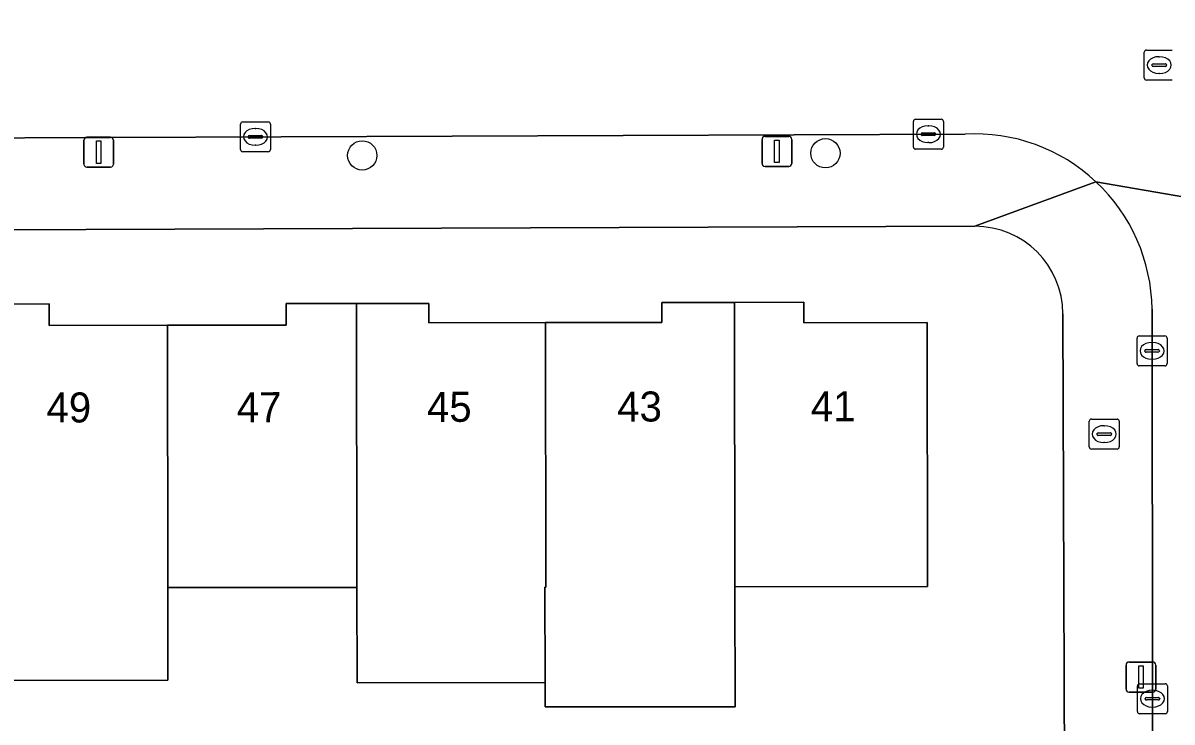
# Model space of a CAD drawing. Extents: x 160732 to 162107, y 387428 to 388479.
# Drawn here: x 161324.75 to 161363.03, y 388309.18 to 388332.48 of the extents above; entities that cross this region are included whole.
import ezdxf

# ---------------------------------------------------------------- set-up
doc = ezdxf.new("R2010")
doc.units = 0
for name, color, linetype in [('IMGEO_Boom', 7, 'Continuous'), ('IMGEO_Brandkraan', 7, 'Continuous'), ('IMGEO_Erf', 7, 'Continuous'), ('IMGEO_Kolk', 7, 'Continuous'), ('IMGEO_Lichtmast', 7, 'Continuous'), ('IMGEO_Pand', 7, 'Continuous'), ('IMGEO_Pand_nummerreeks', 7, 'Continuous'), ('IMGEO_Rijbaan_lokaal_open', 7, 'Continuous'), ('IMGEO_Rioolput', 7, 'Continuous'), ('IMGEO_Voetpad_open', 7, 'Continuous')]:
    doc.layers.add(name, color=color, linetype=linetype)

msp = doc.modelspace()

# ---------------------------------------------------------------- linework, layer by layer
at = {"layer": 'IMGEO_Boom'}
for centre in [(161336.051, 388328.068), (161351.483, 388328.143)]:
    msp.add_circle(centre, 0.489, dxfattribs=at)
at = {"layer": 'IMGEO_Brandkraan'}
for p, q in [((161360.347, 388319.279), (161361.199, 388319.279)), ((161360.272, 388318.353), (161360.272, 388319.205)), ((161360.76, 388319.059), (161360.785, 388319.059)), ((161361.273, 388319.205), (161361.273, 388318.353)), ((161360.531, 388318.773), (161360.531, 388318.785)), ((161360.969, 388318.736), (161360.571, 388318.736)), ((161360.574, 388318.822), (161360.972, 388318.822)), ((161360.783, 388318.499), (161360.758, 388318.499)), ((161361.015, 388318.785), (161361.015, 388318.773)), ((161361.199, 388318.279), (161360.347, 388318.279))]:
    msp.add_line(p, q, dxfattribs=at)
for points in [[(161360.347, 388319.279), (161361.199, 388319.279)], [(161360.272, 388318.353), (161360.272, 388319.205)], [(161361.273, 388319.205), (161361.273, 388318.353)], [(161361.199, 388318.279), (161360.347, 388318.279)]]:
    msp.add_lwpolyline(points, dxfattribs=at)
for centre, radius, start, end in [((161360.349, 388319.203), 0.0765, 91.552, 178.448), ((161360.349, 388319.203), 0.0765, 91.552, 178.448), ((161361.197, 388319.203), 0.0765, 1.552, 88.448), ((161361.197, 388319.203), 0.0765, 1.552, 88.448), ((161360.571, 388318.782), 0.0403, 85.8775, 175.7526), ((161360.568, 388318.772), 0.0366, 178.938, 274.7102), ((161360.972, 388318.779), 0.043, 264.8664, 352.4533), ((161360.976, 388318.784), 0.0386, 1.7309, 96.639), ((161360.349, 388318.355), 0.0765, 181.552, 268.448), ((161360.349, 388318.355), 0.0765, 181.552, 268.448), ((161361.197, 388318.355), 0.0765, 271.552, 358.448), ((161361.197, 388318.355), 0.0765, 271.552, 358.448)]:
    msp.add_arc(centre, radius, start, end, dxfattribs=at)
for centre, major_axis, ratio, start_param, end_param in [((161360.759, 388318.779), (-0.387, 0.002), 0.722429, 4.712389, 7.853982), ((161360.784, 388318.779), (-0.39, 0.002), 0.717154, 1.570796, 4.712389)]:
    msp.add_ellipse(centre, major_axis=major_axis, ratio=ratio, start_param=start_param, end_param=end_param, dxfattribs=at)
at = {"layer": 'IMGEO_Erf'}
for points in [[(161356.466, 388325.708), (161317.946, 388325.57), (161314.966, 388325.559)], [(161323.262, 388323.115), (161325.621, 388323.119), (161325.623, 388322.401), (161329.561, 388322.407), (161333.513, 388322.413), (161333.511, 388323.129), (161335.86, 388323.132), (161338.272, 388323.136), (161338.272, 388322.488), (161342.159, 388322.494), (161346.034, 388322.499), (161346.032, 388323.165), (161348.456, 388323.169), (161350.762, 388323.173), (161350.764, 388322.487), (161354.875, 388322.494), (161354.888, 388313.699), (161348.469, 388313.689), (161348.474, 388309.691), (161342.142, 388309.682), (161342.141, 388310.498), (161335.876, 388310.488), (161335.872, 388313.67), (161329.573, 388313.66), (161329.577, 388310.571), (161323.279, 388310.562)], [(161312.328, 388322.797), (161312.383, 388301.361), (161318.216, 388301.376), (161318.21, 388304.1), (161323.286, 388304.111), (161328.076, 388304.121), (161328.082, 388301.397), (161330.814, 388301.395), (161330.808, 388304.119), (161335.884, 388304.13), (161340.674, 388304.14), (161340.679, 388302.029), (161343.396, 388302.035), (161343.387, 388304.183), (161348.482, 388304.204), (161353.368, 388304.225), (161353.38, 388301.495), (161359.471, 388301.516), (161359.398, 388322.788)]]:
    msp.add_lwpolyline(points, dxfattribs=at)
msp.add_arc((161356.469, 388322.779), 2.929, 0.184, 90.051, dxfattribs=at)
at = {"layer": 'IMGEO_Kolk'}
for p, q in [((161332.067, 388329.189), (161332.919, 388329.189)), ((161354.413, 388328.35), (161354.413, 388329.202)), ((161354.488, 388329.276), (161355.34, 388329.276)), ((161355.414, 388329.202), (161355.414, 388328.35)), ((161331.992, 388328.263), (161331.992, 388329.115)), ((161332.48, 388328.969), (161332.505, 388328.969)), ((161332.993, 388329.115), (161332.993, 388328.263)), ((161354.715, 388328.819), (161355.113, 388328.819)), ((161354.901, 388329.056), (161354.926, 388329.056)), ((161332.251, 388328.683), (161332.251, 388328.695)), ((161332.689, 388328.646), (161332.291, 388328.646)), ((161332.294, 388328.732), (161332.692, 388328.732)), ((161332.735, 388328.695), (161332.735, 388328.683)), ((161354.672, 388328.77), (161354.672, 388328.782)), ((161355.11, 388328.733), (161354.712, 388328.733)), ((161354.924, 388328.496), (161354.899, 388328.496)), ((161355.156, 388328.782), (161355.156, 388328.77)), ((161332.919, 388328.189), (161332.067, 388328.189)), ((161332.503, 388328.409), (161332.478, 388328.409)), ((161355.34, 388328.276), (161354.488, 388328.276)), ((161361.867, 388321.128), (161361.867, 388321.98)), ((161361.942, 388322.054), (161362.794, 388322.054)), ((161362.868, 388321.98), (161362.868, 388321.128)), ((161362.126, 388321.548), (161362.126, 388321.56)), ((161362.169, 388321.597), (161362.567, 388321.597)), ((161362.355, 388321.834), (161362.38, 388321.834)), ((161362.61, 388321.56), (161362.61, 388321.548)), ((161362.564, 388321.511), (161362.166, 388321.511)), ((161362.378, 388321.274), (161362.353, 388321.274)), ((161362.794, 388321.054), (161361.942, 388321.054)), ((161361.953, 388310.458), (161362.805, 388310.458)), ((161361.878, 388309.532), (161361.878, 388310.384)), ((161362.366, 388310.238), (161362.391, 388310.238)), ((161362.879, 388310.384), (161362.879, 388309.532)), ((161362.137, 388309.952), (161362.137, 388309.964)), ((161362.575, 388309.915), (161362.177, 388309.915)), ((161362.18, 388310.001), (161362.578, 388310.001)), ((161362.389, 388309.678), (161362.364, 388309.678)), ((161362.621, 388309.964), (161362.621, 388309.952)), ((161362.805, 388309.458), (161361.953, 388309.458))]:
    msp.add_line(p, q, dxfattribs=at)
for points in [[(161332.067, 388329.189), (161332.919, 388329.189)], [(161354.413, 388328.35), (161354.413, 388329.202)], [(161354.488, 388329.276), (161355.34, 388329.276)], [(161355.414, 388329.202), (161355.414, 388328.35)], [(161331.992, 388328.263), (161331.992, 388329.115)], [(161332.993, 388329.115), (161332.993, 388328.263)], [(161332.919, 388328.189), (161332.067, 388328.189)], [(161355.34, 388328.276), (161354.488, 388328.276)], [(161361.867, 388321.128), (161361.867, 388321.98)], [(161361.942, 388322.054), (161362.794, 388322.054)], [(161362.868, 388321.98), (161362.868, 388321.128)], [(161362.794, 388321.054), (161361.942, 388321.054)], [(161361.953, 388310.458), (161362.805, 388310.458)], [(161361.878, 388309.532), (161361.878, 388310.384)], [(161362.879, 388310.384), (161362.879, 388309.532)], [(161362.805, 388309.458), (161361.953, 388309.458)]]:
    msp.add_lwpolyline(points, dxfattribs=at)
for centre, radius, start, end in [((161332.069, 388329.113), 0.0765, 91.552, 178.448), ((161332.069, 388329.113), 0.0765, 91.552, 178.448), ((161332.917, 388329.113), 0.0765, 1.552, 88.448), ((161332.917, 388329.113), 0.0765, 1.552, 88.448), ((161354.49, 388329.2), 0.0765, 91.552, 178.448), ((161354.49, 388329.2), 0.0765, 91.552, 178.448), ((161355.338, 388329.2), 0.0765, 1.552, 88.448), ((161355.338, 388329.2), 0.0765, 1.552, 88.448), ((161354.712, 388328.779), 0.0403, 85.8775, 175.7526), ((161355.117, 388328.781), 0.0386, 1.7309, 96.639), ((161332.291, 388328.692), 0.0403, 85.8775, 175.7526), ((161332.288, 388328.682), 0.0366, 178.938, 274.7102), ((161332.692, 388328.689), 0.043, 264.8664, 352.4533), ((161332.696, 388328.694), 0.0386, 1.7309, 96.639), ((161354.709, 388328.769), 0.0366, 178.938, 274.7102), ((161355.113, 388328.776), 0.043, 264.8664, 352.4533), ((161332.069, 388328.265), 0.0765, 181.552, 268.448), ((161332.069, 388328.265), 0.0765, 181.552, 268.448), ((161332.917, 388328.265), 0.0765, 271.552, 358.448), ((161332.917, 388328.265), 0.0765, 271.552, 358.448), ((161354.49, 388328.352), 0.0765, 181.552, 268.448), ((161354.49, 388328.352), 0.0765, 181.552, 268.448), ((161355.338, 388328.352), 0.0765, 271.552, 358.448), ((161355.338, 388328.352), 0.0765, 271.552, 358.448), ((161361.944, 388321.978), 0.0765, 91.552, 178.448), ((161361.944, 388321.978), 0.0765, 91.552, 178.448), ((161362.792, 388321.978), 0.0765, 1.552, 88.448), ((161362.792, 388321.978), 0.0765, 1.552, 88.448), ((161362.166, 388321.557), 0.0403, 85.8775, 175.7526), ((161362.163, 388321.547), 0.0366, 178.938, 274.7102), ((161362.567, 388321.554), 0.043, 264.8664, 352.4533), ((161362.571, 388321.559), 0.0386, 1.7309, 96.639), ((161361.944, 388321.13), 0.0765, 181.552, 268.448), ((161361.944, 388321.13), 0.0765, 181.552, 268.448), ((161362.792, 388321.13), 0.0765, 271.552, 358.448), ((161362.792, 388321.13), 0.0765, 271.552, 358.448), ((161361.955, 388310.382), 0.0765, 91.552, 178.448), ((161361.955, 388310.382), 0.0765, 91.552, 178.448), ((161362.803, 388310.382), 0.0765, 1.552, 88.448), ((161362.803, 388310.382), 0.0765, 1.552, 88.448), ((161362.177, 388309.961), 0.0403, 85.8775, 175.7526), ((161362.174, 388309.951), 0.0366, 178.938, 274.7102), ((161362.578, 388309.958), 0.043, 264.8664, 352.4533), ((161362.582, 388309.963), 0.0386, 1.7309, 96.639), ((161361.955, 388309.534), 0.0765, 181.552, 268.448), ((161361.955, 388309.534), 0.0765, 181.552, 268.448), ((161362.803, 388309.534), 0.0765, 271.552, 358.448), ((161362.803, 388309.534), 0.0765, 271.552, 358.448)]:
    msp.add_arc(centre, radius, start, end, dxfattribs=at)
for centre, major_axis, ratio, start_param, end_param in [((161332.479, 388328.689), (-0.387, 0.002), 0.722429, 4.712389, 7.853982), ((161332.504, 388328.689), (-0.39, 0.002), 0.717154, 1.570796, 4.712389), ((161354.9, 388328.776), (-0.387, 0.002), 0.722429, 4.712389, 7.853982), ((161354.925, 388328.776), (-0.39, 0.002), 0.717154, 1.570796, 4.712389), ((161362.354, 388321.554), (-0.387, 0.002), 0.722429, 4.712389, 7.853982), ((161362.379, 388321.554), (-0.39, 0.002), 0.717154, 1.570796, 4.712389), ((161362.365, 388309.958), (-0.387, 0.002), 0.722429, 4.712389, 7.853982), ((161362.39, 388309.958), (-0.39, 0.002), 0.717154, 1.570796, 4.712389)]:
    msp.add_ellipse(centre, major_axis=major_axis, ratio=ratio, start_param=start_param, end_param=end_param, dxfattribs=at)
at = {"layer": 'IMGEO_Lichtmast'}
for p, q in [((161326.772, 388327.777), (161326.772, 388328.577)), ((161326.772, 388328.577), (161326.772, 388327.777)), ((161326.872, 388328.677), (161327.662, 388328.677)), ((161327.662, 388328.677), (161326.872, 388328.677)), ((161327.762, 388328.577), (161327.762, 388327.777)), ((161327.762, 388327.777), (161327.762, 388328.577)), ((161349.37, 388327.803), (161349.37, 388328.603)), ((161349.37, 388328.603), (161349.37, 388327.803)), ((161349.47, 388328.703), (161350.26, 388328.703)), ((161350.26, 388328.703), (161349.47, 388328.703)), ((161350.36, 388328.603), (161350.36, 388327.803)), ((161350.36, 388327.803), (161350.36, 388328.603)), ((161327.662, 388327.677), (161326.872, 388327.677)), ((161326.872, 388327.677), (161327.662, 388327.677)), ((161350.26, 388327.703), (161349.47, 388327.703)), ((161349.47, 388327.703), (161350.26, 388327.703)), ((161361.501, 388310.279), (161361.501, 388311.079)), ((161361.501, 388311.079), (161361.501, 388310.279)), ((161361.601, 388311.179), (161362.391, 388311.179)), ((161362.391, 388311.179), (161361.601, 388311.179)), ((161362.491, 388311.079), (161362.491, 388310.279)), ((161362.491, 388310.279), (161362.491, 388311.079)), ((161362.391, 388310.179), (161361.601, 388310.179)), ((161361.601, 388310.179), (161362.391, 388310.179))]:
    msp.add_line(p, q, dxfattribs=at)
for points in [[(161327.192, 388328.552), (161327.342, 388328.552), (161327.342, 388327.802), (161327.192, 388327.802), (161327.192, 388328.552)], [(161349.79, 388328.578), (161349.94, 388328.578), (161349.94, 388327.828), (161349.79, 388327.828), (161349.79, 388328.578)], [(161361.921, 388311.054), (161362.071, 388311.054), (161362.071, 388310.304), (161361.921, 388310.304), (161361.921, 388311.054)]]:
    msp.add_lwpolyline(points, dxfattribs=at)
for centre, start, end in [((161326.872, 388328.577), 90, 180), ((161326.872, 388328.577), 90, 180), ((161327.662, 388328.577), 0, 90), ((161327.662, 388328.577), 360, 90), ((161349.47, 388328.603), 90, 180), ((161349.47, 388328.603), 90, 180), ((161350.26, 388328.603), 0, 90), ((161350.26, 388328.603), 360, 90), ((161326.872, 388327.777), 180, 270), ((161326.872, 388327.777), 180, 270), ((161327.662, 388327.777), 270, 0), ((161327.662, 388327.777), 270, 0), ((161349.47, 388327.803), 180, 270), ((161349.47, 388327.803), 180, 270), ((161350.26, 388327.803), 270, 0), ((161350.26, 388327.803), 270, 0), ((161361.601, 388311.079), 90, 180), ((161361.601, 388311.079), 90, 180), ((161362.391, 388311.079), 0, 90), ((161362.391, 388311.079), 360, 90), ((161361.601, 388310.279), 180, 270), ((161361.601, 388310.279), 180, 270), ((161362.391, 388310.279), 270, 0), ((161362.391, 388310.279), 270, 0)]:
    msp.add_arc(centre, 0.1, start, end, dxfattribs=at)
at = {"layer": 'IMGEO_Pand'}
for points in [[(161329.561, 388322.407), (161325.623, 388322.401), (161325.621, 388323.119), (161323.262, 388323.115), (161323.274, 388313.651), (161323.279, 388310.562), (161329.577, 388310.571), (161329.573, 388313.66)], [(161335.86, 388323.132), (161333.511, 388323.129), (161333.513, 388322.413), (161329.561, 388322.407), (161329.573, 388313.66), (161335.872, 388313.67)], [(161342.159, 388322.494), (161338.272, 388322.488), (161338.272, 388323.136), (161335.86, 388323.132), (161335.872, 388313.67), (161335.876, 388310.488), (161342.141, 388310.498), (161342.137, 388313.68), (161342.17, 388313.68)], [(161348.456, 388323.169), (161346.032, 388323.165), (161346.034, 388322.499), (161342.159, 388322.494), (161342.17, 388313.68), (161342.137, 388313.68), (161342.141, 388310.498), (161342.142, 388309.682), (161348.474, 388309.691), (161348.469, 388313.689)], [(161348.469, 388313.689), (161354.888, 388313.699), (161354.875, 388322.494), (161350.764, 388322.487), (161350.762, 388323.173), (161348.456, 388323.169)]]:
    msp.add_lwpolyline(points, close=True, dxfattribs=at)
at = {"layer": 'IMGEO_Rijbaan_lokaal_open'}
for points in [[(161360.496, 388327.193), (161367.389, 388325.998), (161367.396, 388332.485)], [(161308.347, 388326.675), (161314.31, 388328.326), (161315.214, 388328.576), (161316.245, 388328.625), (161356.138, 388328.781)], [(161367.417, 388293.941), (161367.417, 388294.273), (161367.347, 388323.951), (161367.389, 388325.998), (161360.496, 388327.193)], [(161362.367, 388322.948), (161362.452, 388231.846), (161367.426, 388231.791), (161367.414, 388232.034), (161367.488, 388277.302), (161367.493, 388277.969), (161367.417, 388293.941)]]:
    msp.add_lwpolyline(points, dxfattribs=at)
for centre, radius, start, end in [((161356.454, 388322.874), 5.915, 46.8967, 93.0611), ((161356.454, 388322.877), 5.913, 0.6907, 46.8807)]:
    msp.add_arc(centre, radius, start, end, dxfattribs=at)
at = {"layer": 'IMGEO_Rioolput'}
for p, q in [((161362.105, 388330.655), (161362.105, 388331.507)), ((161362.18, 388331.581), (161363.032, 388331.581)), ((161362.407, 388331.124), (161362.805, 388331.124)), ((161362.593, 388331.361), (161362.618, 388331.361)), ((161362.364, 388331.075), (161362.364, 388331.087)), ((161362.802, 388331.038), (161362.404, 388331.038)), ((161362.616, 388330.801), (161362.591, 388330.801)), ((161362.848, 388331.087), (161362.848, 388331.075)), ((161363.032, 388330.581), (161362.18, 388330.581))]:
    msp.add_line(p, q, dxfattribs=at)
for points in [[(161362.105, 388330.655), (161362.105, 388331.507)], [(161362.18, 388331.581), (161363.032, 388331.581)], [(161363.032, 388330.581), (161362.18, 388330.581)]]:
    msp.add_lwpolyline(points, dxfattribs=at)
for centre, radius, start, end in [((161362.182, 388331.505), 0.0765, 91.552, 178.448), ((161362.182, 388331.505), 0.0765, 91.552, 178.448), ((161362.404, 388331.084), 0.0403, 85.8775, 175.7526), ((161362.809, 388331.086), 0.0386, 1.7309, 96.639), ((161362.401, 388331.074), 0.0366, 178.938, 274.7102), ((161362.805, 388331.081), 0.043, 264.8664, 352.4533), ((161362.182, 388330.657), 0.0765, 181.552, 268.448), ((161362.182, 388330.657), 0.0765, 181.552, 268.448)]:
    msp.add_arc(centre, radius, start, end, dxfattribs=at)
for centre, major_axis, ratio, start_param, end_param in [((161362.592, 388331.081), (-0.387, 0.002), 0.722429, 4.712389, 7.853982), ((161362.617, 388331.081), (-0.39, 0.002), 0.717154, 1.570796, 4.712389)]:
    msp.add_ellipse(centre, major_axis=major_axis, ratio=ratio, start_param=start_param, end_param=end_param, dxfattribs=at)
at = {"layer": 'IMGEO_Voetpad_open'}
for points in [[(161356.138, 388328.781), (161316.245, 388328.625), (161315.214, 388328.576), (161314.31, 388328.326)], [(161314.966, 388325.559), (161317.946, 388325.57), (161356.466, 388325.708), (161360.496, 388327.193)], [(161360.496, 388327.193), (161356.466, 388325.708)], [(161359.398, 388322.788), (161359.471, 388301.516), (161359.477, 388299.833), (161359.649, 388250), (161359.714, 388231.204)], [(161362.43, 388230.89), (161362.452, 388231.846), (161362.367, 388322.948)]]:
    msp.add_lwpolyline(points, dxfattribs=at)
for centre, radius, start, end in [((161356.454, 388322.874), 5.915, 46.8967, 93.0611), ((161356.454, 388322.877), 5.913, 0.6907, 46.8807), ((161356.469, 388322.779), 2.929, 0.184, 90.051)]:
    msp.add_arc(centre, radius, start, end, dxfattribs=at)

# ---------------------------------------------------------------- texts
at = {"layer": 'IMGEO_Pand_nummerreeks'}
for s, rotation, p in [('49', 0.0974, (161325.531, 388319.166)), ('47', 0.0949, (161331.869, 388319.175)), ('45', 0.0974, (161338.208, 388319.187)), ('43', 0.0974, (161344.547, 388319.197)), ('41', 0.0949, (161350.998, 388319.207))]:
    msp.add_text(s, height=1, rotation=rotation, dxfattribs=at).set_placement(p)

doc.saveas('drawing.dxf')
